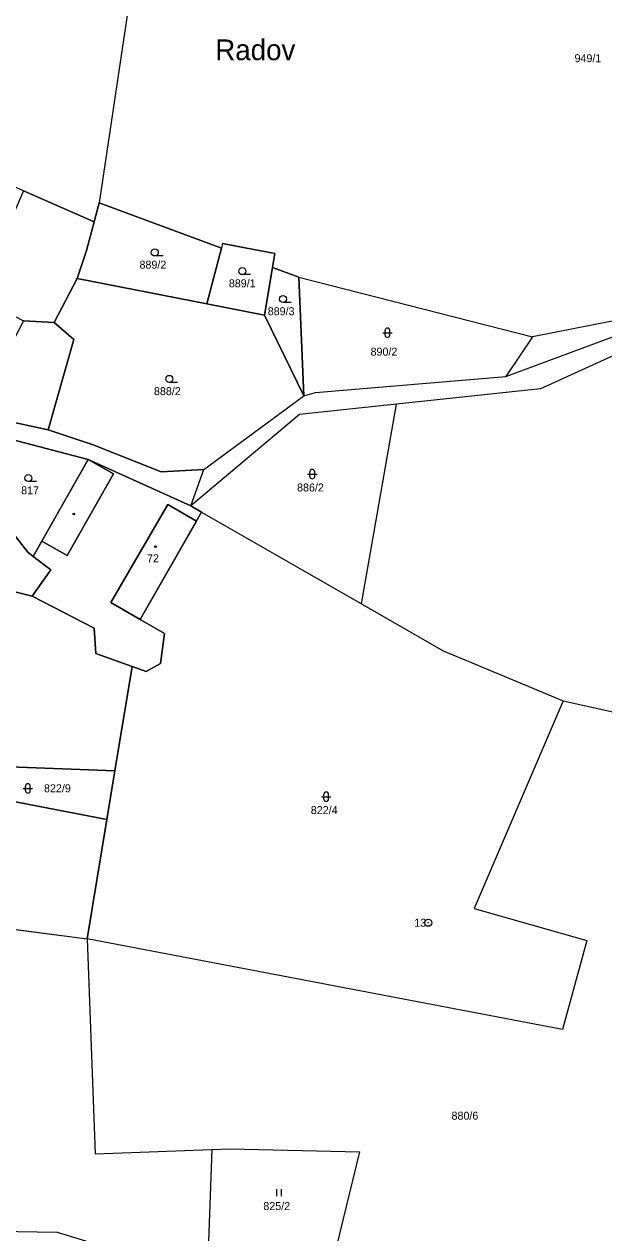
# Model space of a CAD drawing. Extents: x -760642 to -757221, y -1092371 to -1088855.
# Drawn here: x -760067.5 to -759944.4, y -1091984.8 to -1091728 of the extents above; entities that cross this region are included whole.
import ezdxf

# ---------------------------------------------------------------- set-up
doc = ezdxf.new("R2010")
doc.units = 0
for name, color, linetype in [('Vrstva 1', 7, 'Continuous'), ('Vrstva 15', 7, 'Continuous'), ('Vrstva 17', 7, 'Continuous'), ('Vrstva 18', 7, 'Continuous'), ('Vrstva 19', 7, 'Continuous'), ('Vrstva 24', 7, 'Continuous'), ('Vrstva 25', 7, 'Continuous'), ('Vrstva 26', 7, 'Continuous'), ('Vrstva 27', 7, 'Continuous'), ('Vrstva 4', 7, 'Continuous')]:
    doc.layers.add(name, color=color, linetype=linetype)

msp = doc.modelspace()

# ---------------------------------------------------------------- linework, layer by layer
at = {"layer": 'Vrstva 1'}
for p, q in [((-760039.11, -1091681.9), (-760051.53, -1091765.92)), ((-760067.6, -1091763.35), (-760052.62, -1091769.98)), ((-760052.62, -1091769.98), (-760051.53, -1091765.92)), ((-760051.53, -1091765.92), (-760025.6, -1091775.59)), ((-760054.25, -1091776.09), (-760052.62, -1091769.98)), ((-760056.25, -1091781.98), (-760054.25, -1091776.09)), ((-760025.6, -1091775.59), (-760028.66, -1091787.38)), ((-760025.34, -1091774.59), (-760025.6, -1091775.59)), ((-760025.34, -1091774.59), (-760014.23, -1091776.69)), ((-760014.23, -1091776.69), (-760014.74, -1091779.65)), ((-760014.74, -1091779.65), (-760016.47, -1091789.77)), ((-760014.74, -1091779.65), (-760009.13, -1091781.74)), ((-760061.11, -1091791.39), (-760056.25, -1091781.98)), ((-760056.25, -1091781.98), (-760028.66, -1091787.38)), ((-760009.13, -1091781.74), (-759959.56, -1091794.37)), ((-760009.13, -1091781.74), (-760008.09, -1091806.96)), ((-759919.34, -1091786.58), (-759959.56, -1091794.37)), ((-760028.66, -1091787.38), (-760016.47, -1091789.77)), ((-760067.61, -1091791), (-760061.11, -1091791.39)), ((-760056.93, -1091795), (-760061.11, -1091791.39)), ((-760016.47, -1091789.77), (-760008.09, -1091806.96)), ((-759965.18, -1091802.86), (-759942.1, -1091794.23)), ((-759959.56, -1091794.37), (-759965.18, -1091802.86)), ((-760062.4, -1091814.13), (-760056.93, -1091795)), ((-759941.22, -1091797.88), (-759957.84, -1091805.44)), ((-760005.62, -1091806.2), (-759965.18, -1091802.86)), ((-760029.36, -1091822.6), (-760008.09, -1091806.96)), ((-760008.09, -1091806.96), (-760005.62, -1091806.2)), ((-759957.84, -1091805.44), (-759988.45, -1091808.72)), ((-759988.45, -1091808.72), (-760009, -1091810.92)), ((-759995.84, -1091851.14), (-759988.45, -1091808.72)), ((-760072.23, -1091812.01), (-760062.4, -1091814.13)), ((-760009, -1091810.92), (-760032.08, -1091830.3)), ((-760062.4, -1091814.13), (-760052.81, -1091817.35)), ((-760071.76, -1091815.81), (-760053.92, -1091820.49)), ((-760052.81, -1091817.35), (-760038.42, -1091823.05)), ((-760063.74, -1091837.82), (-760053.92, -1091820.49)), ((-760053.92, -1091820.49), (-760032.08, -1091830.3)), ((-760038.42, -1091823.05), (-760029.36, -1091822.6)), ((-760032.08, -1091830.3), (-760029.81, -1091831.65)), ((-760073.15, -1091831.98), (-760066.72, -1091840.14)), ((-760030.9, -1091833.55), (-760029.81, -1091831.65)), ((-760029.81, -1091831.65), (-759995.84, -1091851.14)), ((-760030.9, -1091833.55), (-760042.86, -1091854.43)), ((-760065.57, -1091841.04), (-760063.74, -1091837.82)), ((-760066.72, -1091840.14), (-760065.57, -1091841.04)), ((-760065.57, -1091841.04), (-760061.85, -1091843.93)), ((-760061.85, -1091843.93), (-760065.78, -1091849.53)), ((-760065.78, -1091849.53), (-760080.74, -1091845.85)), ((-760052.61, -1091856.32), (-760065.78, -1091849.53)), ((-759995.84, -1091851.14), (-759978.51, -1091861.09)), ((-760042.86, -1091854.43), (-760037.65, -1091857.41)), ((-760052.25, -1091861.66), (-760052.61, -1091856.32)), ((-760037.65, -1091857.41), (-760038.5, -1091863.82)), ((-759978.51, -1091861.09), (-759974.37, -1091862.83)), ((-760044.52, -1091864.46), (-760052.25, -1091861.66)), ((-759974.37, -1091862.83), (-759953.03, -1091871.77)), ((-760044.52, -1091864.46), (-760048.2, -1091886.6)), ((-760041.59, -1091865.52), (-760044.52, -1091864.46)), ((-760038.5, -1091863.82), (-760041.59, -1091865.52)), ((-759953.03, -1091871.77), (-759971.95, -1091915.83)), ((-759953.03, -1091871.77), (-759925.83, -1091877.77)), ((-760117.05, -1091883.97), (-760048.2, -1091886.6)), ((-760117.05, -1091883.97), (-760049.92, -1091896.94)), ((-760048.2, -1091886.6), (-760049.92, -1091896.94)), ((-760049.92, -1091896.94), (-760054.13, -1091922.31)), ((-760092.34, -1091917.31), (-760054.13, -1091922.31)), ((-759971.95, -1091915.83), (-759948.02, -1091922.63)), ((-760054.13, -1091922.31), (-760052.39, -1091967.96)), ((-759953.19, -1091941.55), (-760054.13, -1091922.31)), ((-759948.02, -1091922.63), (-759953.19, -1091941.55)), ((-760052.39, -1091967.96), (-760027.66, -1091967.09)), ((-760027.66, -1091967.09), (-760028.58, -1091994.36)), ((-760027.66, -1091967.09), (-760023.74, -1091966.95)), ((-760023.74, -1091966.95), (-759996.27, -1091967.57)), ((-759996.27, -1091967.57), (-760004.64, -1092001.67)), ((-760073.69, -1091984.39), (-760060.45, -1091984.63)), ((-760060.45, -1091984.63), (-760028.58, -1091994.36))]:
    msp.add_line(p, q, dxfattribs=at)
at = {"layer": 'Vrstva 24'}
for radius in [0.75, 0.0327]:
    msp.add_circle((-759981.67, -1091918.89), radius, dxfattribs=at)
at = {"layer": 'Vrstva 25'}
for p, q in [((-760038, -1091777.22), (-760039.75, -1091777.22)), ((-760019.4, -1091781.18), (-760021.15, -1091781.18)), ((-760010.76, -1091787.11), (-760012.51, -1091787.11)), ((-759991.35, -1091793.54), (-759989.35, -1091793.54)), ((-759990.85, -1091794.04), (-759990.85, -1091793.04)), ((-759989.85, -1091794.04), (-759989.85, -1091793.04)), ((-760034.9, -1091804.09), (-760036.65, -1091804.09)), ((-760064.86, -1091825.16), (-760066.61, -1091825.16)), ((-760007.29, -1091823.56), (-760005.29, -1091823.56)), ((-760006.79, -1091824.06), (-760006.79, -1091823.06)), ((-760005.79, -1091824.06), (-760005.79, -1091823.06)), ((-760067.68, -1091890.35), (-760065.68, -1091890.35)), ((-760067.18, -1091890.85), (-760067.18, -1091889.85)), ((-760066.18, -1091890.85), (-760066.18, -1091889.85)), ((-760003.83, -1091892.6), (-760003.83, -1091891.6)), ((-760002.83, -1091892.6), (-760002.83, -1091891.6)), ((-760004.33, -1091892.1), (-760002.33, -1091892.1)), ((-760013.887, -1091975.495), (-760013.887, -1091976.995)), ((-760012.865, -1091976.995), (-760012.865, -1091975.495))]:
    msp.add_line(p, q, dxfattribs=at)
for centre, radius in [((-760039.75, -1091776.47), 0.75), ((-760021.15, -1091780.43), 0.75), ((-760012.51, -1091786.36), 0.75), ((-760036.65, -1091803.34), 0.75), ((-760066.61, -1091824.41), 0.75), ((-760056.94, -1091832.03), 0.175), ((-760039.59, -1091838.97), 0.175)]:
    msp.add_circle(centre, radius, dxfattribs=at)
for centre, start, end in [((-759990.35, -1091793.04), 0, 180), ((-759990.35, -1091794.04), 180, 0), ((-760006.29, -1091823.06), 0, 180), ((-760006.29, -1091824.06), 180, 0), ((-760066.68, -1091889.85), 0, 180), ((-760066.68, -1091890.85), 180, 0), ((-760003.33, -1091891.6), 0, 180), ((-760003.33, -1091892.6), 180, 0)]:
    msp.add_arc(centre, 0.5, start, end, dxfattribs=at)
at = {"layer": 'Vrstva 26'}
for points in [[(-760056.25, -1091781.98), (-760054.25, -1091776.09), (-760052.62, -1091769.98), (-760067.6, -1091763.35), (-760073.25, -1091776.12), (-760079.96, -1091773.15), (-760109.05, -1091775.82), (-760110.08, -1091781.6), (-760096.96, -1091787.54), (-760083.83, -1091790.44), (-760080.64, -1091784.27), (-760067.61, -1091791), (-760061.11, -1091791.39), (-760056.25, -1091781.98)], [(-760061.11, -1091791.39), (-760056.25, -1091781.98), (-760054.25, -1091776.09), (-760052.62, -1091769.98), (-760067.6, -1091763.35), (-760073.25, -1091776.12), (-760079.96, -1091773.15), (-760109.05, -1091775.82), (-760110.08, -1091781.6), (-760096.96, -1091787.54), (-760083.83, -1091790.44), (-760080.64, -1091784.27), (-760067.61, -1091791), (-760061.11, -1091791.39)], [(-760028.66, -1091787.38), (-760025.6, -1091775.59), (-760051.53, -1091765.92), (-760052.62, -1091769.98), (-760054.25, -1091776.09), (-760056.25, -1091781.98), (-760028.66, -1091787.38)], [(-760016.47, -1091789.77), (-760014.74, -1091779.65), (-760014.23, -1091776.69), (-760025.34, -1091774.59), (-760025.6, -1091775.59), (-760028.66, -1091787.38), (-760016.47, -1091789.77)], [(-760009.13, -1091781.74), (-760014.74, -1091779.65), (-760016.47, -1091789.77), (-760008.09, -1091806.96), (-760009.13, -1091781.74)], [(-760056.93, -1091795), (-760062.4, -1091814.13), (-760052.81, -1091817.35), (-760038.42, -1091823.05), (-760029.36, -1091822.6), (-760008.09, -1091806.96), (-760016.47, -1091789.77), (-760028.66, -1091787.38), (-760056.25, -1091781.98), (-760061.11, -1091791.39), (-760056.93, -1091795)], [(-760070.8, -1091797.17), (-760083.83, -1091790.44), (-760086.88, -1091796.35), (-760070.46, -1091805.87), (-760073.57, -1091811.23), (-760072.23, -1091812.01), (-760062.4, -1091814.13), (-760056.93, -1091795), (-760061.11, -1091791.39), (-760067.61, -1091791), (-760070.8, -1091797.17)], [(-760032.08, -1091830.3), (-760029.36, -1091822.6), (-760038.42, -1091823.05), (-760052.81, -1091817.35), (-760062.4, -1091814.13), (-760072.23, -1091812.01), (-760073.57, -1091811.23), (-760089.99, -1091801.71), (-760092.4, -1091804.89), (-760088.75, -1091807.53), (-760078.04, -1091812.77), (-760071.76, -1091815.81), (-760053.92, -1091820.49), (-760032.08, -1091830.3)], [(-760078.03, -1091828.77), (-760073.15, -1091831.98), (-760066.72, -1091840.14), (-760065.57, -1091841.04), (-760063.74, -1091837.82), (-760053.92, -1091820.49), (-760071.76, -1091815.81), (-760078.03, -1091828.77)], [(-760078.03, -1091828.77), (-760078.45, -1091829.63), (-760095.2, -1091827.41), (-760100.97, -1091824.37), (-760106.33, -1091821.54), (-760108.97, -1091826.85), (-760109.99, -1091828.91), (-760119.88, -1091865.09), (-760124.19, -1091882.58), (-760117.05, -1091883.97), (-760116.48, -1091874), (-760107.02, -1091864.37), (-760080.74, -1091845.85), (-760065.78, -1091849.53), (-760061.85, -1091843.93), (-760065.57, -1091841.04), (-760066.72, -1091840.14), (-760073.15, -1091831.98), (-760078.03, -1091828.77)], [(-760049.08, -1091850.87), (-760036.98, -1091830.02), (-760030.9, -1091833.55), (-760029.81, -1091831.65), (-760032.08, -1091830.3), (-760053.92, -1091820.49), (-760048.54, -1091823.54), (-760058.36, -1091840.87), (-760063.74, -1091837.82), (-760065.57, -1091841.04), (-760061.85, -1091843.93), (-760065.78, -1091849.53), (-760052.61, -1091856.32), (-760052.25, -1091861.66), (-760044.52, -1091864.46), (-760041.59, -1091865.52), (-760038.5, -1091863.82), (-760037.65, -1091857.41), (-760042.86, -1091854.43), (-760049.08, -1091850.87)], [(-760063.74, -1091837.82), (-760058.36, -1091840.87), (-760048.54, -1091823.54), (-760053.92, -1091820.49), (-760063.74, -1091837.82)], [(-760049.08, -1091850.87), (-760042.86, -1091854.43), (-760030.9, -1091833.55), (-760036.98, -1091830.02), (-760049.08, -1091850.87)], [(-760044.52, -1091864.46), (-760052.25, -1091861.66), (-760052.61, -1091856.32), (-760065.78, -1091849.53), (-760080.74, -1091845.85), (-760107.02, -1091864.37), (-760116.48, -1091874), (-760117.05, -1091883.97), (-760048.2, -1091886.6), (-760044.52, -1091864.46)], [(-760120.46, -1091900.93), (-760124.01, -1091922.76), (-760092.34, -1091917.31), (-760054.13, -1091922.31), (-760049.92, -1091896.94), (-760117.05, -1091883.97), (-760109.33, -1091904.46), (-760120.46, -1091900.93)], [(-760049.92, -1091896.94), (-760048.2, -1091886.6), (-760117.05, -1091883.97), (-760049.92, -1091896.94)]]:
    msp.add_lwpolyline(points, dxfattribs=at)
at = {"layer": 'Vrstva 27'}
for points in [[(-760032.08, -1091830.3), (-760029.36, -1091822.6), (-760008.09, -1091806.96), (-760009.13, -1091781.74), (-760014.74, -1091779.65), (-760014.23, -1091776.69), (-760025.34, -1091774.59), (-760025.6, -1091775.59), (-760051.53, -1091765.92), (-760052.62, -1091769.98), (-760067.6, -1091763.35), (-760074.31, -1091760.38), (-760084.52, -1091752.15), (-760083.7, -1091746.91), (-760093.83, -1091745.32), (-760104.57, -1091748.91), (-760102.01, -1091743.99), (-760101.42, -1091727.32)], [(-760179.38, -1091869.48), (-760169.39, -1091871.97), (-760173.37, -1091884.62), (-760174.68, -1091894.23), (-760172.91, -1091893.08), (-760132.4, -1091906.01), (-760130.02, -1091909.89), (-760131.91, -1091921.48), (-760124.01, -1091922.76), (-760092.34, -1091917.31), (-760054.13, -1091922.31), (-760049.92, -1091896.94), (-760048.2, -1091886.6), (-760044.52, -1091864.46), (-760041.59, -1091865.52), (-760038.5, -1091863.82), (-760037.65, -1091857.41), (-760042.86, -1091854.43), (-760029.81, -1091831.65), (-760032.08, -1091830.3)]]:
    msp.add_lwpolyline(points, dxfattribs=at)
at = {"layer": 'Vrstva 4'}
for p, q in [((-760053.92, -1091820.49), (-760048.54, -1091823.54)), ((-760058.36, -1091840.87), (-760048.54, -1091823.54)), ((-760049.08, -1091850.87), (-760036.98, -1091830.02)), ((-760036.98, -1091830.02), (-760030.9, -1091833.55)), ((-760063.74, -1091837.82), (-760058.36, -1091840.87)), ((-760049.08, -1091850.87), (-760042.86, -1091854.43))]:
    msp.add_line(p, q, dxfattribs=at)

# ---------------------------------------------------------------- texts
at = {"layer": 'Vrstva 15'}
msp.add_text('Radov', height=4.4, dxfattribs=at).set_placement((-760026.9, -1091735.62))
at = {"layer": 'Vrstva 17'}
msp.add_text('13', height=1.7, dxfattribs=at).set_placement((-759984.641, -1091919.74))
at = {"layer": 'Vrstva 18'}
for s, p in [('949/1', (-759950.61, -1091736.05)), ('889/2', (-760042.99, -1091779.92)), ('889/1', (-760024.02, -1091783.88)), ('889/3', (-760015.76, -1091789.81)), ('890/2', (-759993.92, -1091798.4)), ('888/2', (-760039.92, -1091806.79)), ('817', (-760068.12, -1091827.86)), ('886/2', (-760009.532, -1091827.26)), ('822/9', (-760063.27, -1091891.17)), ('822/4', (-760006.61, -1091895.8)), ('880/6', (-759976.73, -1091960.74)), ('825/2', (-760016.69, -1091979.93))]:
    msp.add_text(s, height=1.7, dxfattribs=at).set_placement(p)
at = {"layer": 'Vrstva 19'}
msp.add_text('72', height=1.7, dxfattribs=at).set_placement((-760041.39, -1091842.31))

doc.saveas('drawing.dxf')
